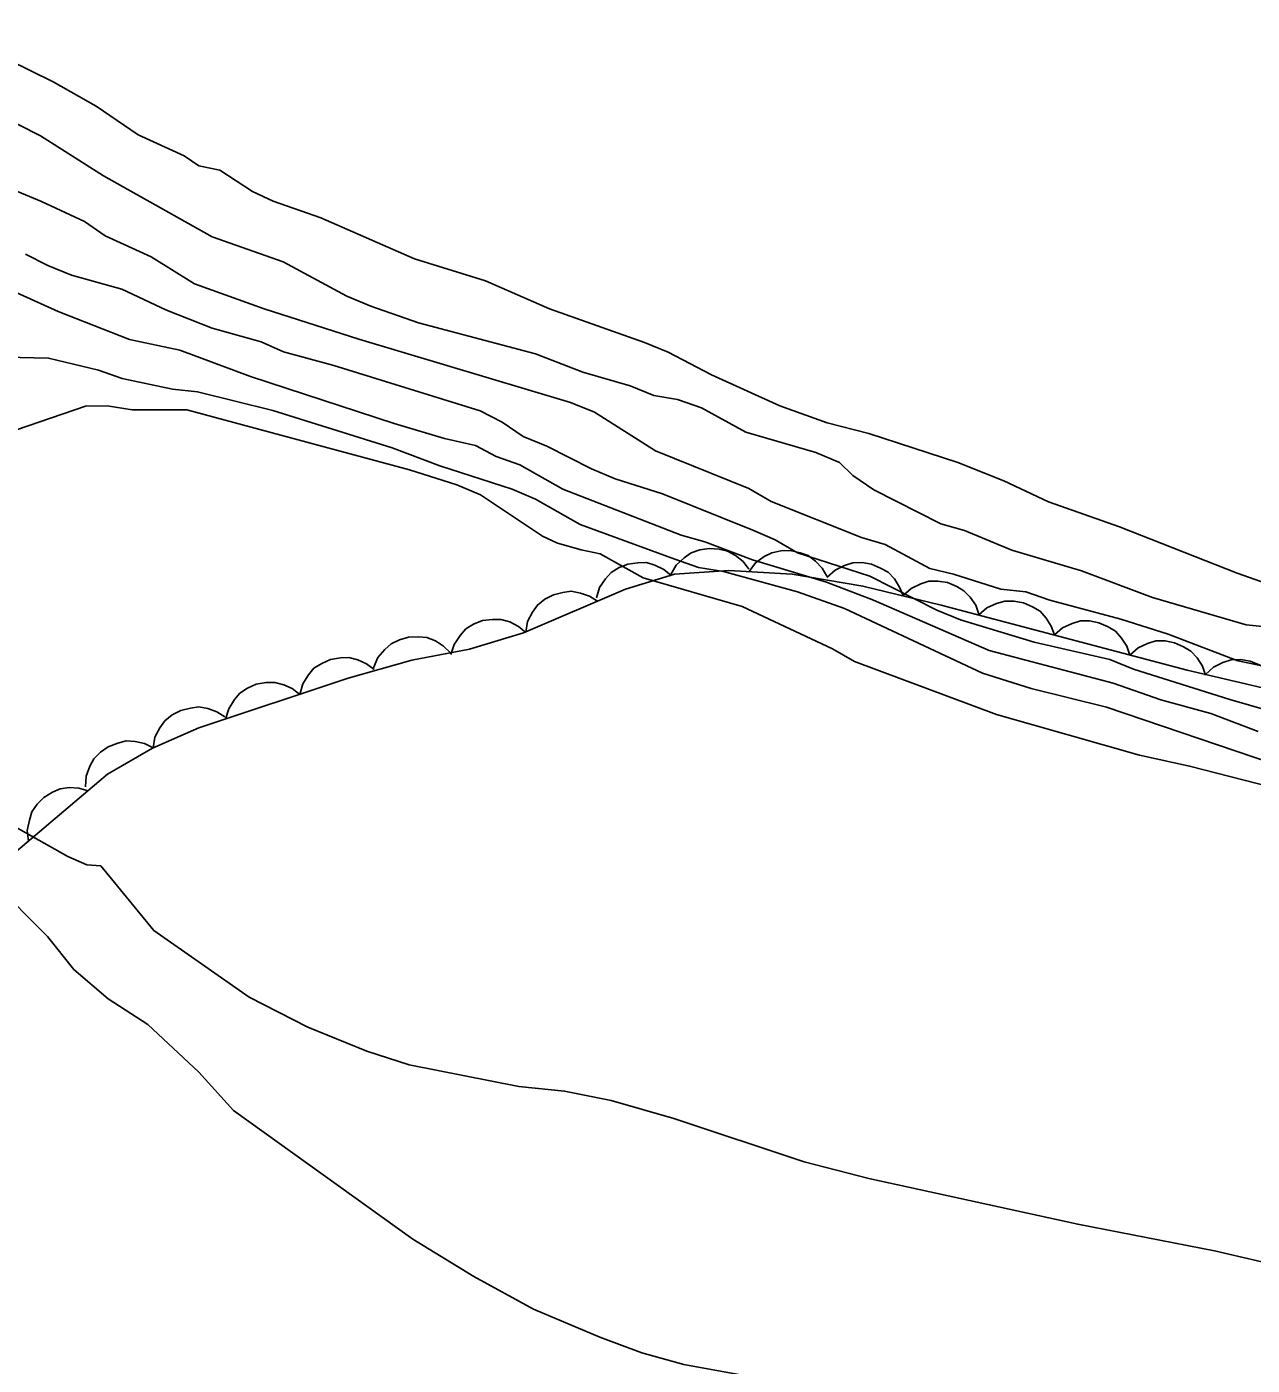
# Model space of a CAD drawing. Extents: x 336540 to 340074, y 5572036 to 5573747.
# Drawn here: x 338729.6 to 338776.6, y 5572928.7 to 5572980 of the extents above; entities that cross this region are included whole.
import ezdxf

# ---------------------------------------------------------------- set-up
doc = ezdxf.new("R2010")
doc.units = 0
for name, color, linetype in [('Niveau 1', 7, 'Continuous'), ('Niveau 2', 7, 'Continuous'), ('Niveau 4', 7, 'Continuous'), ('Niveau 44', 7, 'Continuous')]:
    doc.layers.add(name, color=color, linetype=linetype)

msp = doc.modelspace()

# ---------------------------------------------------------------- linework, layer by layer
at = {"layer": 'Niveau 1'}
for points in [[(338726.58, 5572967.41), (338730.42, 5572967.32), (338732.34, 5572966.86), (338733.25, 5572966.54), (338735.18, 5572966.13), (338736.14, 5572966.03), (338739.03, 5572965.31), (338743.62, 5572963.88), (338745.44, 5572963.19), (338748.22, 5572962.29), (338749.12, 5572961.91), (338750.83, 5572960.93), (338754.46, 5572959.6), (338755.37, 5572959.28), (338756.33, 5572959.13), (338759.17, 5572958.35), (338760.98, 5572957.71), (338766.27, 5572955.22), (338768.14, 5572954.64), (338771.03, 5572953.92), (338777.44, 5572951.74)], [(338762.19, 5572927.34), (338754.81, 5572928.68), (338753.2, 5572929.13), (338751.58, 5572929.73), (338749.04, 5572930.81), (338746.75, 5572932.06), (338744.41, 5572933.5), (338737.52, 5572938.44), (338736.2, 5572939.91), (338734.24, 5572941.73), (338732.72, 5572942.72), (338731.39, 5572943.85), (338730.38, 5572945.11), (338728.29, 5572947.21)]]:
    msp.add_lwpolyline(points, dxfattribs=at)
at = {"layer": 'Niveau 2'}
for points in [[(338727.56, 5572977.15), (338730.12, 5572975.85), (338732.53, 5572974.32), (338736.7, 5572971.97), (338739.43, 5572971.01), (338741.88, 5572969.7), (338742.8, 5572969.32), (338744.62, 5572968.68), (338749.11, 5572967.48), (338750.93, 5572966.78), (338752.75, 5572966.25), (338753.66, 5572965.88), (338754.57, 5572965.73), (338755.48, 5572965.41), (338757.19, 5572964.48), (338759.87, 5572963.69), (338760.78, 5572963.31), (338761.3, 5572962.81), (338762.1, 5572962.26), (338764.67, 5572960.96), (338765.58, 5572960.7), (338767.4, 5572959.94), (338770.07, 5572959.15), (338772.8, 5572958.13), (338776.39, 5572957.08), (338778.31, 5572956.89)], [(338726.68, 5572974.78), (338730.15, 5572973.33), (338731.8, 5572972.57), (338732.6, 5572972.02), (338734.37, 5572971.21), (338736.03, 5572970.17), (338738.7, 5572969.21), (338742.34, 5572968.05), (338750.46, 5572965.62), (338751.38, 5572965.24), (338753.72, 5572963.76), (338757.3, 5572962.31), (338758.16, 5572961.82), (338761.63, 5572960.43), (338762.54, 5572960.16), (338764.25, 5572959.24), (338765.16, 5572959.03), (338766.98, 5572958.45), (338767.94, 5572958.35), (338768.85, 5572958.03), (338771.58, 5572957.3), (338773.4, 5572956.72), (338776.07, 5572955.7), (338778.79, 5572955.14)], [(338718.79, 5572971.73), (338721.61, 5572971.85), (338724.49, 5572971.63), (338726.37, 5572971.1), (338730.8, 5572969.11), (338733.53, 5572968.03), (338735.46, 5572967.62), (338738.18, 5572966.61), (338743.69, 5572964.81), (338745.62, 5572964.23), (338746.81, 5572963.97), (338747.61, 5572963.54), (338748.52, 5572963.22), (338750.17, 5572962.29), (338754.71, 5572960.52), (338755.62, 5572960.26), (338757.44, 5572959.57), (338760.28, 5572958.72), (338762.09, 5572958.03), (338766.53, 5572956.09), (338771.29, 5572954.84), (338773.11, 5572954.2), (338775.03, 5572953.68), (338776.85, 5572952.98)], [(338729.54, 5572971.31), (338730.4, 5572970.87), (338731.31, 5572970.5), (338733.24, 5572969.97), (338734.95, 5572969.16), (338736.71, 5572968.47), (338738.58, 5572967.94), (338739.44, 5572967.56), (338741.37, 5572967.04), (338746.99, 5572965.29), (338747.84, 5572964.86), (338748.64, 5572964.31), (338749.55, 5572963.94), (338751.26, 5572963.07), (338752.17, 5572962.69), (338753.99, 5572962.11), (338757.46, 5572960.71), (338758.31, 5572960.34), (338759.17, 5572959.85), (338761.95, 5572958.95), (338764.52, 5572957.64), (338765.43, 5572957.27), (338768.26, 5572956.42), (338771.16, 5572955.75), (338772.07, 5572955.38), (338775.76, 5572954.21), (338780.87, 5572952.74)], [(338729.2, 5572964.57), (338731.84, 5572965.47), (338732.68, 5572965.49), (338733.64, 5572965.34), (338735.73, 5572965.33), (338744.28, 5572963.03), (338746.09, 5572962.45), (338747, 5572962.07)], [(338747, 5572962.07), (338749.39, 5572960.49), (338749.96, 5572960.22), (338750.87, 5572959.96)], [(338750.87, 5572959.96), (338751.6, 5572959.8), (338753.25, 5572958.88), (338757.05, 5572957.78), (338760.51, 5572956.16), (338761.36, 5572955.67), (338766.81, 5572953.64), (338772.3, 5572952.07), (338774.22, 5572951.66), (338778.86, 5572950.46)], [(338732.43, 5572947.83), (338731.9, 5572947.87), (338731.16, 5572948.19), (338728.65, 5572949.6)], [(338777.38, 5572932.54), (338775.17, 5572933.05), (338769.93, 5572934.07), (338761.91, 5572935.83), (338759.43, 5572936.47), (338754.42, 5572938.13), (338752.02, 5572938.82), (338750.23, 5572939.18), (338748.47, 5572939.36), (338744.26, 5572940.19), (338742.64, 5572940.71), (338740.38, 5572941.63), (338738.13, 5572942.79), (338734.47, 5572945.35), (338732.43, 5572947.83)]]:
    msp.add_lwpolyline(points, dxfattribs=at)
at = {"layer": 'Niveau 4'}
msp.add_lwpolyline([(338777.86, 5572958.42), (338776.04, 5572959.06), (338771.53, 5572960.84), (338768.8, 5572961.8), (338767.09, 5572962.61), (338765.32, 5572963.31), (338761.91, 5572964.43), (338760.31, 5572964.84), (338758.49, 5572965.49), (338755.87, 5572966.68), (338754.21, 5572967.55), (338753.3, 5572967.92), (338749.65, 5572969.21), (338747.2, 5572970.29), (338744.47, 5572971.13), (338740.88, 5572972.7), (338739.05, 5572973.34), (338738.25, 5572973.72), (338737, 5572974.54), (338736.2, 5572974.7), (338735.63, 5572975.08), (338733.86, 5572975.89), (338732.25, 5572976.99), (338730.6, 5572977.92), (338726.31, 5572980.04)], dxfattribs=at)
at = {"layer": 'Niveau 44'}
for points in [[(338754.31, 5572959.01), (338754.52, 5572959.37), (338754.82, 5572959.65), (338755.09, 5572959.84), (338755.42, 5572959.96), (338755.78, 5572960.01), (338756.17, 5572959.98), (338756.49, 5572959.91), (338756.79, 5572959.74), (338757.08, 5572959.51), (338757.3, 5572959.22)], [(338757.31, 5572959.13), (338757.56, 5572959.46), (338757.89, 5572959.7), (338758.18, 5572959.85), (338758.53, 5572959.92), (338758.89, 5572959.93), (338759.27, 5572959.85), (338759.58, 5572959.74), (338759.86, 5572959.53), (338760.12, 5572959.26), (338760.3, 5572958.95)], [(338729.01, 5572948.22), (338732.69, 5572951.35), (338734.42, 5572952.35), (338736.2, 5572953.12), (338741.93, 5572955.03), (338744.37, 5572955.72), (338746.58, 5572956.15), (338748.66, 5572956.77), (338752.57, 5572958.45), (338754.45, 5572959.02), (338756.54, 5572959.17), (338758.97, 5572959.03), (338761.68, 5572958.57), (338764.69, 5572957.84), (338774.12, 5572955.34), (338780.94, 5572953.74)], [(338751.45, 5572958.11), (338751.57, 5572958.51), (338751.8, 5572958.85), (338752.02, 5572959.09), (338752.32, 5572959.28), (338752.66, 5572959.41), (338753.04, 5572959.46), (338753.37, 5572959.47), (338753.7, 5572959.37), (338754.04, 5572959.21), (338754.32, 5572958.98)], [(338760.3, 5572958.9), (338760.61, 5572959.18), (338760.98, 5572959.36), (338761.29, 5572959.46), (338761.65, 5572959.47), (338762.01, 5572959.41), (338762.36, 5572959.26), (338762.65, 5572959.1), (338762.89, 5572958.84), (338763.09, 5572958.53), (338763.22, 5572958.2)], [(338763.22, 5572958.2), (338763.53, 5572958.48), (338763.9, 5572958.65), (338764.21, 5572958.75), (338764.56, 5572958.76), (338764.93, 5572958.7), (338765.28, 5572958.55), (338765.56, 5572958.39), (338765.8, 5572958.14), (338766.01, 5572957.83), (338766.13, 5572957.49)], [(338748.74, 5572956.8), (338748.81, 5572957.21), (338749, 5572957.57), (338749.19, 5572957.84), (338749.47, 5572958.06), (338749.8, 5572958.23), (338750.17, 5572958.32), (338750.49, 5572958.37), (338750.84, 5572958.3), (338751.19, 5572958.18), (338751.49, 5572957.99)], [(338766.13, 5572957.46), (338766.44, 5572957.73), (338766.81, 5572957.9), (338767.13, 5572957.99), (338767.48, 5572957.99), (338767.85, 5572957.93), (338768.19, 5572957.77), (338768.48, 5572957.61), (338768.71, 5572957.34), (338768.91, 5572957.03), (338769.03, 5572956.69)], [(338745.86, 5572955.94), (338745.99, 5572956.33), (338746.22, 5572956.67), (338746.44, 5572956.92), (338746.74, 5572957.1), (338747.08, 5572957.24), (338747.46, 5572957.28), (338747.79, 5572957.29), (338748.13, 5572957.19), (338748.46, 5572957.02), (338748.74, 5572956.79)], [(338769.03, 5572956.69), (338769.34, 5572956.96), (338769.71, 5572957.13), (338770.03, 5572957.23), (338770.38, 5572957.23), (338770.74, 5572957.16), (338771.09, 5572957), (338771.37, 5572956.84), (338771.61, 5572956.57), (338771.81, 5572956.26), (338771.93, 5572955.92)], [(338742.9, 5572955.43), (338743.07, 5572955.82), (338743.33, 5572956.13), (338743.57, 5572956.35), (338743.89, 5572956.51), (338744.24, 5572956.61), (338744.63, 5572956.62), (338744.95, 5572956.59), (338745.28, 5572956.46), (338745.59, 5572956.26), (338745.85, 5572956.01)], [(338771.93, 5572955.92), (338772.24, 5572956.2), (338772.61, 5572956.36), (338772.93, 5572956.46), (338773.28, 5572956.46), (338773.64, 5572956.39), (338773.99, 5572956.23), (338774.27, 5572956.07), (338774.51, 5572955.81), (338774.71, 5572955.49), (338774.83, 5572955.15)], [(338740.07, 5572954.41), (338740.18, 5572954.81), (338740.4, 5572955.16), (338740.61, 5572955.41), (338740.91, 5572955.6), (338741.25, 5572955.75), (338741.63, 5572955.81), (338741.95, 5572955.82), (338742.29, 5572955.73), (338742.63, 5572955.58), (338742.92, 5572955.36)], [(338774.83, 5572955.17), (338775.14, 5572955.46), (338775.5, 5572955.63), (338775.82, 5572955.74), (338776.17, 5572955.75), (338776.54, 5572955.69), (338776.89, 5572955.55), (338777.17, 5572955.39), (338777.42, 5572955.13), (338777.62, 5572954.82), (338777.75, 5572954.49)], [(338737.22, 5572953.46), (338737.34, 5572953.86), (338737.56, 5572954.21), (338737.77, 5572954.46), (338738.06, 5572954.65), (338738.4, 5572954.8), (338738.78, 5572954.86), (338739.11, 5572954.87), (338739.45, 5572954.78), (338739.78, 5572954.63), (338740.07, 5572954.41)], [(338734.44, 5572952.36), (338734.51, 5572952.77), (338734.7, 5572953.13), (338734.89, 5572953.4), (338735.17, 5572953.62), (338735.5, 5572953.79), (338735.87, 5572953.88), (338736.19, 5572953.93), (338736.54, 5572953.87), (338736.89, 5572953.74), (338737.19, 5572953.55)], [(338731.84, 5572950.86), (338731.87, 5572951.27), (338732.01, 5572951.65), (338732.17, 5572951.94), (338732.42, 5572952.19), (338732.72, 5572952.4), (338733.08, 5572952.54), (338733.4, 5572952.62), (338733.75, 5572952.6), (338734.11, 5572952.52), (338734.44, 5572952.36)], [(338729.66, 5572948.77), (338729.61, 5572949.18), (338729.69, 5572949.58), (338729.79, 5572949.9), (338729.99, 5572950.19), (338730.25, 5572950.45), (338730.58, 5572950.65), (338730.87, 5572950.78), (338731.22, 5572950.83), (338731.59, 5572950.81), (338731.94, 5572950.71)]]:
    msp.add_lwpolyline(points, dxfattribs=at)

doc.saveas('drawing.dxf')
